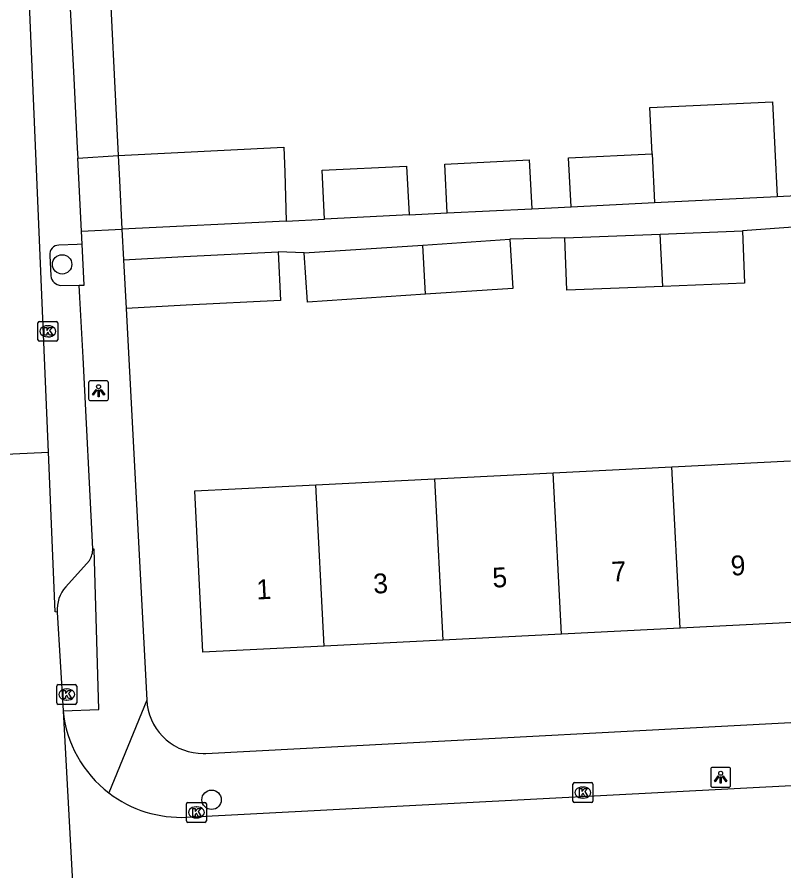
# Model space of a CAD drawing. Extents: x 161084 to 161928, y 385355 to 386522.
# Drawn here: x 161331.43 to 161370.1, y 385913.52 to 385956.57 of the extents above; entities that cross this region are included whole.
import ezdxf

# ---------------------------------------------------------------- set-up
doc = ezdxf.new("R2010")
doc.units = 0
for name, color, linetype in [('IMGEO_Boom', 7, 'Continuous'), ('IMGEO_Kolk', 7, 'Continuous'), ('IMGEO_Lichtpunt', 7, 'Continuous'), ('IMGEO_Pand', 7, 'Continuous'), ('IMGEO_Pand_nummerreeks', 7, 'Continuous'), ('IMGEO_Parkeervlak_open', 7, 'Continuous'), ('IMGEO_Rijbaan_lokaal_open', 7, 'Continuous'), ('IMGEO_Voetpad_open', 7, 'Continuous')]:
    doc.layers.add(name, color=color, linetype=linetype)

msp = doc.modelspace()

# ---------------------------------------------------------------- linework, layer by layer
at = {"layer": 'IMGEO_Boom'}
for centre in [(161333.705, 385944.1), (161341.242, 385917.109)]:
    msp.add_circle(centre, 0.489, dxfattribs=at)
at = {"layer": 'IMGEO_Kolk'}
for p, q in [((161332.484, 385940.299), (161332.484, 385941.151)), ((161332.559, 385941.225), (161333.411, 385941.225)), ((161332.972, 385941.005), (161332.997, 385941.005)), ((161333.485, 385941.151), (161333.485, 385940.299)), ((161333.411, 385940.225), (161332.559, 385940.225)), ((161332.995, 385940.445), (161332.97, 385940.445)), ((161333.438, 385921.989), (161333.438, 385922.841)), ((161333.513, 385922.915), (161334.365, 385922.915)), ((161334.439, 385922.841), (161334.439, 385921.989)), ((161333.926, 385922.695), (161333.951, 385922.695)), ((161333.949, 385922.135), (161333.924, 385922.135)), ((161334.365, 385921.915), (161333.513, 385921.915)), ((161359.463, 385917.046), (161359.463, 385917.898)), ((161359.538, 385917.972), (161360.39, 385917.972)), ((161359.951, 385917.752), (161359.976, 385917.752)), ((161360.464, 385917.898), (161360.464, 385917.046)), ((161339.976, 385916.044), (161339.976, 385916.896)), ((161340.051, 385916.97), (161340.903, 385916.97)), ((161340.977, 385916.896), (161340.977, 385916.044)), ((161360.39, 385916.972), (161359.538, 385916.972)), ((161359.974, 385917.192), (161359.949, 385917.192)), ((161340.464, 385916.75), (161340.489, 385916.75)), ((161340.903, 385915.97), (161340.051, 385915.97)), ((161340.487, 385916.19), (161340.462, 385916.19))]:
    msp.add_line(p, q, dxfattribs=at)
for points in [[(161332.484, 385940.299), (161332.484, 385941.151)], [(161332.559, 385941.225), (161333.411, 385941.225)], [(161332.805, 385940.925), (161332.928, 385940.925), (161332.928, 385940.774), (161333.058, 385940.925), (161333.222, 385940.925), (161333.076, 385940.774), (161333.229, 385940.525), (161333.077, 385940.525), (161332.992, 385940.689), (161332.928, 385940.622), (161332.928, 385940.525), (161332.805, 385940.525), (161332.805, 385940.925)], [(161333.485, 385941.151), (161333.485, 385940.299)], [(161333.411, 385940.225), (161332.559, 385940.225)], [(161333.438, 385921.989), (161333.438, 385922.841)], [(161333.513, 385922.915), (161334.365, 385922.915)], [(161334.439, 385922.841), (161334.439, 385921.989)], [(161333.759, 385922.615), (161333.882, 385922.615), (161333.882, 385922.464), (161334.012, 385922.615), (161334.176, 385922.615), (161334.03, 385922.464), (161334.183, 385922.215), (161334.031, 385922.215), (161333.946, 385922.379), (161333.882, 385922.312), (161333.882, 385922.215), (161333.759, 385922.215), (161333.759, 385922.615)], [(161334.365, 385921.915), (161333.513, 385921.915)], [(161359.463, 385917.046), (161359.463, 385917.898)], [(161359.538, 385917.972), (161360.39, 385917.972)], [(161359.784, 385917.672), (161359.907, 385917.672), (161359.907, 385917.521), (161360.037, 385917.672), (161360.201, 385917.672), (161360.055, 385917.521), (161360.208, 385917.272), (161360.056, 385917.272), (161359.971, 385917.436), (161359.907, 385917.369), (161359.907, 385917.272), (161359.784, 385917.272), (161359.784, 385917.672)], [(161360.464, 385917.898), (161360.464, 385917.046)], [(161339.976, 385916.044), (161339.976, 385916.896)], [(161340.051, 385916.97), (161340.903, 385916.97)], [(161340.977, 385916.896), (161340.977, 385916.044)], [(161360.39, 385916.972), (161359.538, 385916.972)], [(161340.297, 385916.67), (161340.42, 385916.67), (161340.42, 385916.519), (161340.55, 385916.67), (161340.714, 385916.67), (161340.568, 385916.519), (161340.721, 385916.27), (161340.569, 385916.27), (161340.484, 385916.434), (161340.42, 385916.367), (161340.42, 385916.27), (161340.297, 385916.27), (161340.297, 385916.67)], [(161340.903, 385915.97), (161340.051, 385915.97)]]:
    msp.add_lwpolyline(points, dxfattribs=at)
for centre, start, end in [((161332.561, 385941.149), 91.552, 178.448), ((161332.561, 385941.149), 91.552, 178.448), ((161333.409, 385941.149), 1.552, 88.448), ((161333.409, 385941.149), 1.552, 88.448), ((161332.561, 385940.301), 181.552, 268.448), ((161332.561, 385940.301), 181.552, 268.448), ((161333.409, 385940.301), 271.552, 358.448), ((161333.409, 385940.301), 271.552, 358.448), ((161333.515, 385922.839), 91.552, 178.448), ((161333.515, 385922.839), 91.552, 178.448), ((161334.363, 385922.839), 1.552, 88.448), ((161334.363, 385922.839), 1.552, 88.448), ((161333.515, 385921.991), 181.552, 268.448), ((161333.515, 385921.991), 181.552, 268.448), ((161334.363, 385921.991), 271.552, 358.448), ((161334.363, 385921.991), 271.552, 358.448), ((161359.54, 385917.896), 91.552, 178.448), ((161359.54, 385917.896), 91.552, 178.448), ((161360.388, 385917.896), 1.552, 88.448), ((161360.388, 385917.896), 1.552, 88.448), ((161340.053, 385916.894), 91.552, 178.448), ((161340.053, 385916.894), 91.552, 178.448), ((161340.901, 385916.894), 1.552, 88.448), ((161340.901, 385916.894), 1.552, 88.448), ((161359.54, 385917.048), 181.552, 268.448), ((161359.54, 385917.048), 181.552, 268.448), ((161360.388, 385917.048), 271.552, 358.448), ((161360.388, 385917.048), 271.552, 358.448), ((161340.053, 385916.046), 181.552, 268.448), ((161340.053, 385916.046), 181.552, 268.448), ((161340.901, 385916.046), 271.552, 358.448), ((161340.901, 385916.046), 271.552, 358.448)]:
    msp.add_arc(centre, 0.0765, start, end, dxfattribs=at)
for centre, major_axis, ratio, start_param, end_param in [((161332.971, 385940.725), (-0.387, 0.002), 0.722429, 4.712389, 7.853982), ((161332.996, 385940.725), (-0.39, 0.002), 0.717154, 1.570796, 4.712389), ((161333.925, 385922.415), (-0.387, 0.002), 0.722429, 4.712389, 7.853982), ((161333.95, 385922.415), (-0.39, 0.002), 0.717154, 1.570796, 4.712389), ((161359.95, 385917.472), (-0.387, 0.002), 0.722429, 4.712389, 7.853982), ((161359.975, 385917.472), (-0.39, 0.002), 0.717154, 1.570796, 4.712389), ((161340.463, 385916.47), (-0.387, 0.002), 0.722429, 4.712389, 7.853982), ((161340.488, 385916.47), (-0.39, 0.002), 0.717154, 1.570796, 4.712389)]:
    msp.add_ellipse(centre, major_axis=major_axis, ratio=ratio, start_param=start_param, end_param=end_param, dxfattribs=at)
at = {"layer": 'IMGEO_Lichtpunt'}
for p, q in [((161335.042, 385938.135), (161335.042, 385937.328)), ((161335.042, 385938.135), (161335.042, 385937.328)), ((161335.944, 385938.23), (161335.136, 385938.23)), ((161335.944, 385938.23), (161335.136, 385938.23)), ((161336.038, 385937.328), (161336.038, 385938.135)), ((161336.038, 385937.328), (161336.038, 385938.135)), ((161335.136, 385937.234), (161335.944, 385937.234)), ((161335.136, 385937.234), (161335.944, 385937.234)), ((161366.412, 385918.645), (161366.412, 385917.838)), ((161366.412, 385918.645), (161366.412, 385917.838)), ((161367.314, 385918.74), (161366.506, 385918.74)), ((161367.314, 385918.74), (161366.506, 385918.74)), ((161367.408, 385917.838), (161367.408, 385918.645)), ((161367.408, 385917.838), (161367.408, 385918.645)), ((161366.506, 385917.744), (161367.314, 385917.744)), ((161366.506, 385917.744), (161367.314, 385917.744))]:
    msp.add_line(p, q, dxfattribs=at)
for points in [[(161335.416, 385937.799), (161335.455, 385937.771), (161335.267, 385937.509), (161335.229, 385937.536), (161335.416, 385937.799)], [(161335.518, 385937.751), (161335.565, 385937.751), (161335.565, 385937.429), (161335.518, 385937.429), (161335.518, 385937.751)], [(161335.628, 385937.771), (161335.666, 385937.798), (161335.853, 385937.536), (161335.814, 385937.508), (161335.628, 385937.771)], [(161366.786, 385918.309), (161366.825, 385918.281), (161366.637, 385918.019), (161366.599, 385918.046), (161366.786, 385918.309)], [(161366.888, 385918.261), (161366.935, 385918.261), (161366.935, 385917.939), (161366.888, 385917.939), (161366.888, 385918.261)], [(161366.998, 385918.281), (161367.036, 385918.308), (161367.223, 385918.046), (161367.184, 385918.018), (161366.998, 385918.281)]]:
    msp.add_lwpolyline(points, dxfattribs=at)
for centre in [(161335.541, 385937.933), (161366.911, 385918.443)]:
    msp.add_circle(centre, 0.0994, dxfattribs=at)
for centre, start, end in [((161335.136, 385938.135), 90, 180), ((161335.136, 385938.135), 90, 180), ((161335.944, 385938.135), 0, 90), ((161335.944, 385938.135), 0, 90), ((161335.136, 385937.328), 180, 270), ((161335.136, 385937.328), 180, 270), ((161335.944, 385937.328), 270, 0), ((161335.944, 385937.328), 270, 360), ((161366.506, 385918.645), 90, 180), ((161366.506, 385918.645), 90, 180), ((161367.314, 385918.645), 0, 90), ((161367.314, 385918.645), 0, 90), ((161366.506, 385917.838), 180, 270), ((161366.506, 385917.838), 180, 270), ((161367.314, 385917.838), 270, 0), ((161367.314, 385917.838), 270, 360)]:
    msp.add_arc(centre, 0.0946, start, end, dxfattribs=at)
at = {"layer": 'IMGEO_Pand'}
for points in [[(161363.452, 385949.679), (161363.335, 385952.014), (161369.526, 385952.286), (161369.764, 385947.527)], [(161336.531, 385949.582), (161344.88, 385950.003), (161344.943, 385948.749), (161345.008, 385946.283)], [(161336.531, 385949.582), (161336.594, 385948.33), (161336.718, 385945.867)], [(161359.369, 385947.005), (161359.245, 385949.468), (161363.452, 385949.679)], [(161363.452, 385949.679), (161363.575, 385947.216)], [(161353.118, 385946.691), (161352.995, 385949.154), (161357.262, 385949.368), (161357.386, 385946.905)], [(161346.937, 385946.38), (161346.814, 385948.843), (161351.074, 385949.057), (161351.197, 385946.594)], [(161363.575, 385947.216), (161369.764, 385947.527)], [(161359.369, 385947.005), (161363.575, 385947.216)], [(161351.197, 385946.594), (161346.937, 385946.38)], [(161353.118, 385946.691), (161357.386, 385946.905)], [(161345.008, 385946.283), (161336.718, 385945.867)], [(161363.861, 385945.63), (161368.009, 385945.788)], [(161368.009, 385945.788), (161368.11, 385943.145), (161363.994, 385942.988)], [(161351.893, 385945.076), (161356.274, 385945.366)], [(161356.274, 385945.366), (161356.438, 385942.885), (161352.019, 385942.593)], [(161359.046, 385945.446), (161363.861, 385945.63)], [(161363.994, 385942.988), (161359.147, 385942.802), (161359.046, 385945.446)], [(161363.994, 385942.988), (161363.861, 385945.63)], [(161345.911, 385944.681), (161351.893, 385945.076)], [(161352.019, 385942.593), (161351.893, 385945.076)], [(161336.799, 385944.332), (161339.835, 385944.492), (161344.6, 385944.732)], [(161344.6, 385944.732), (161344.721, 385942.281), (161339.958, 385942.042), (161336.929, 385941.882)], [(161352.019, 385942.593), (161346.075, 385942.2), (161345.911, 385944.681)], [(161336.799, 385944.332), (161336.929, 385941.882)], [(161364.452, 385933.895), (161370.435, 385934.196)], [(161352.487, 385933.292), (161358.47, 385933.593)], [(161358.47, 385933.593), (161364.452, 385933.895)], [(161358.88, 385925.453), (161358.47, 385933.593)], [(161364.862, 385925.755), (161364.452, 385933.895)], [(161346.505, 385932.991), (161352.487, 385933.292)], [(161352.487, 385933.292), (161352.897, 385925.152)], [(161346.915, 385924.851), (161340.806, 385924.543), (161340.397, 385932.683), (161346.505, 385932.991)], [(161346.915, 385924.851), (161346.505, 385932.991)], [(161370.845, 385926.056), (161364.862, 385925.755)], [(161358.88, 385925.453), (161352.897, 385925.152)], [(161364.862, 385925.755), (161358.88, 385925.453)], [(161352.897, 385925.152), (161346.915, 385924.851)]]:
    msp.add_lwpolyline(points, dxfattribs=at)
at = {"layer": 'IMGEO_Parkeervlak_open'}
for points in [[(161334.712, 385945.118), (161334.466, 385945.107), (161333.54, 385945.065)], [(161333.092, 385944.554), (161333.131, 385943.524)], [(161333.645, 385943.032), (161334.573, 385943.053)], [(161335.083, 385929.174), (161333.892, 385927.851)]]:
    msp.add_lwpolyline(points, dxfattribs=at)
for centre, radius, start, end in [((161333.533, 385944.62), 0.445, 89.0361, 188.481), ((161333.694, 385943.597), 0.567, 187.4245, 265.0811), ((161334.059, 385929.801), 1.201, 328.5379, 358.348), ((161335.188, 385926.704), 1.731, 138.4899, 184.6669)]:
    msp.add_arc(centre, radius, start, end, dxfattribs=at)
at = {"layer": 'IMGEO_Rijbaan_lokaal_open'}
for points in [[(161333.016, 385934.637), (161331.504, 385970.309)], [(161326.147, 385934.319), (161333.016, 385934.637)], [(161333.463, 385926.563), (161333.357, 385926.589), (161333.016, 385934.637)], [(161333.463, 385926.563), (161333.751, 385921.597)], [(161333.751, 385921.597), (161334.753, 385903.342)], [(161339.999, 385916.229), (161402.248, 385919.484)]]:
    msp.add_lwpolyline(points, dxfattribs=at)
for centre, radius, start, end in [((161339.701, 385922.2), 5.98, 185.7885, 232.5085), ((161339.7, 385922.205), 5.984, 232.548, 272.8666)]:
    msp.add_arc(centre, radius, start, end, dxfattribs=at)
at = {"layer": 'IMGEO_Voetpad_open'}
for points in [[(161335.484, 385970.716), (161336.531, 385949.582)], [(161333.406, 385967.957), (161333.47, 385967.791), (161333.518, 385967.619), (161333.551, 385967.444), (161333.568, 385967.267), (161334.294, 385953.481), (161334.331, 385952.782), (161334.471, 385949.961), (161334.496, 385949.462)], [(161334.496, 385949.462), (161336.531, 385949.582)], [(161334.68, 385945.766), (161334.496, 385949.462)], [(161369.764, 385947.527), (161371.701, 385947.624)], [(161357.386, 385946.905), (161359.369, 385947.005)], [(161351.197, 385946.594), (161353.118, 385946.691)], [(161345.008, 385946.283), (161346.937, 385946.38)], [(161334.68, 385945.766), (161336.718, 385945.867)], [(161334.712, 385945.118), (161334.68, 385945.766)], [(161336.718, 385945.867), (161336.799, 385944.332)], [(161371.013, 385946.014), (161368.009, 385945.788)], [(161359.046, 385945.446), (161356.274, 385945.366)], [(161334.573, 385943.053), (161334.815, 385943.059), (161334.712, 385945.118)], [(161345.911, 385944.681), (161344.6, 385944.732)], [(161335.259, 385929.766), (161334.763, 385939.397), (161334.605, 385942.434), (161334.573, 385943.053)], [(161336.929, 385941.882), (161337.973, 385922.128)], [(161333.751, 385921.597), (161335.553, 385921.66), (161335.318, 385929.749), (161335.259, 385929.766)], [(161337.973, 385922.128), (161337.998, 385921.876), (161338.045, 385921.626), (161338.114, 385921.383), (161338.205, 385921.146), (161338.317, 385920.918), (161338.448, 385920.701), (161338.599, 385920.497), (161338.767, 385920.307), (161338.951, 385920.133), (161339.15, 385919.976), (161339.363, 385919.837), (161339.587, 385919.718), (161339.82, 385919.62), (161340.062, 385919.542), (161340.309, 385919.487), (161340.561, 385919.454), (161340.814, 385919.443), (161340.952, 385919.447), (161401.212, 385922.632)], [(161337.973, 385922.128), (161336.061, 385917.455)]]:
    msp.add_lwpolyline(points, dxfattribs=at)

# ---------------------------------------------------------------- texts
at = {"layer": 'IMGEO_Pand_nummerreeks'}
for s, p in [('9', (161367.44, 385928.407)), ('7', (161361.432, 385928.104)), ('3', (161349.416, 385927.499)), ('5', (161355.424, 385927.802)), ('1', (161343.522, 385927.203))]:
    msp.add_text(s, height=1, rotation=2.8833, dxfattribs=at).set_placement(p)

doc.saveas('drawing.dxf')
